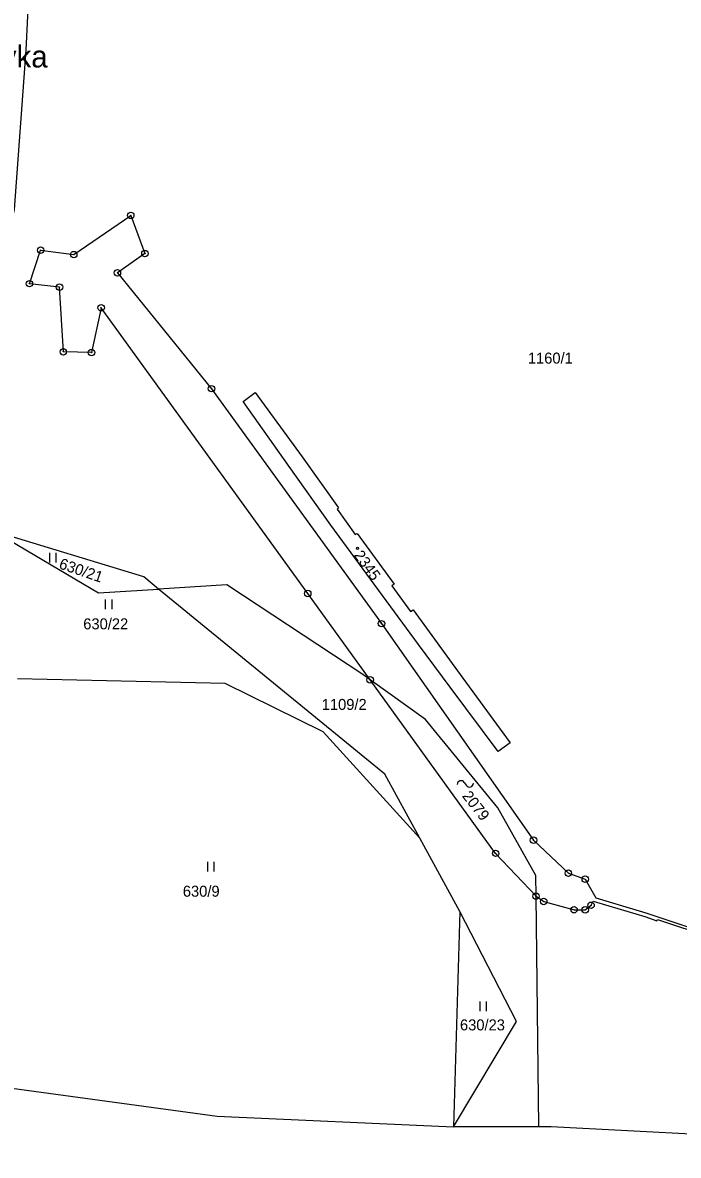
# Model space of a CAD drawing. Extents: x -680203 to -673936, y -1102717 to -1093650.
# Drawn here: x -678266.1 to -678164.7, y -1098368.9 to -1098193.6 of the extents above; entities that cross this region are included whole.
import ezdxf

# ---------------------------------------------------------------- set-up
doc = ezdxf.new("R2010")
doc.units = 0
for name, color, linetype in [('SOxx02xx_Koleje_param další_Popis10', 7, 'Continuous'), ('SOxx02xx_Staničení_Popis10', 7, 'Continuous'), ('SOxxxxxx_Koleje_hlavní_body_Popis10', 7, 'Continuous'), ('SOxxxxxx_Koleje_param další_Popis10', 7, 'Continuous'), ('SOxxxxxx_Osa_bod_P', 7, 'Continuous'), ('x_prac', 7, 'Continuous')]:
    doc.layers.add(name, color=color, linetype=linetype)

msp = doc.modelspace()

# ---------------------------------------------------------------- linework, layer by layer
at = {"layer": 'SOxx02xx_Koleje_param další_Popis10'}
for centre, radius in [((-678249.41, -1098223.4), 0.5), ((-678249.41, -1098223.4), 0.0303), ((-678263.34, -1098228.78), 0.5), ((-678263.34, -1098228.78), 0.0303), ((-678258.22, -1098229.47), 0.5), ((-678258.22, -1098229.47), 0.0303), ((-678247.21, -1098229.31), 0.5), ((-678247.21, -1098229.31), 0.0303), ((-678251.47, -1098232.29), 0.5), ((-678251.47, -1098232.29), 0.0303), ((-678265.08, -1098233.97), 0.5), ((-678265.08, -1098233.97), 0.0303), ((-678260.43, -1098234.5), 0.5), ((-678260.43, -1098234.5), 0.0303), ((-678253.99, -1098237.69), 0.5), ((-678253.99, -1098237.69), 0.0303), ((-678259.83, -1098244.51), 0.5), ((-678259.83, -1098244.51), 0.0303), ((-678255.47, -1098244.64), 0.5), ((-678255.47, -1098244.64), 0.0303), ((-678236.91, -1098250.22), 0.5), ((-678236.91, -1098250.22), 0.0303), ((-678222.03, -1098281.92), 0.5), ((-678222.03, -1098281.92), 0.0303), ((-678210.63, -1098286.59), 0.5), ((-678210.63, -1098286.59), 0.0303), ((-678212.37, -1098295.29), 0.5), ((-678212.37, -1098295.29), 0.0303), ((-678187.12, -1098320.1), 0.5), ((-678187.12, -1098320.1), 0.0303), ((-678192.97, -1098322.14), 0.5), ((-678192.97, -1098322.14), 0.0303), ((-678181.73, -1098325.2), 0.5), ((-678181.73, -1098325.2), 0.0303), ((-678179.11, -1098326.14), 0.5), ((-678179.11, -1098326.14), 0.0303), ((-678186.73, -1098328.78), 0.5), ((-678186.73, -1098328.78), 0.0303), ((-678185.54, -1098329.59), 0.5), ((-678185.54, -1098329.59), 0.0303), ((-678180.85, -1098330.86), 0.5), ((-678180.85, -1098330.86), 0.0303), ((-678179.13, -1098330.89), 0.5), ((-678179.13, -1098330.89), 0.0303), ((-678178.22, -1098330.18), 0.5), ((-678178.22, -1098330.18), 0.0303)]:
    msp.add_circle(centre, radius, dxfattribs=at)
at = {"layer": 'SOxxxxxx_Koleje_hlavní_body_Popis10'}
for p, q in [((-678261.92, -1098277.12), (-678261.92, -1098275.62)), ((-678260.92, -1098277.12), (-678260.92, -1098275.62)), ((-678253.29, -1098284.34), (-678253.29, -1098282.84)), ((-678252.29, -1098284.34), (-678252.29, -1098282.84)), ((-678237.5, -1098324.97), (-678237.5, -1098323.47)), ((-678236.5, -1098324.97), (-678236.5, -1098323.47)), ((-678195.38, -1098346.55), (-678195.38, -1098345.05)), ((-678194.38, -1098346.55), (-678194.38, -1098345.05))]:
    msp.add_line(p, q, dxfattribs=at)
at = {"layer": 'SOxxxxxx_Koleje_param další_Popis10'}
msp.add_line((-678197.82, -1098311.19), (-678197.52, -1098311.59), dxfattribs=at)
msp.add_circle((-678214.34, -1098274.93), 0.175, dxfattribs=at)
for centre, start, end in [((-678198.33, -1098311.48), 29.2914, 181.2189), ((-678197.01, -1098311.3), 209.2914, 1.2189)]:
    msp.add_arc(centre, 0.588, start, end, dxfattribs=at)
at = {"layer": 'x_prac'}
for p, q in [((-678212.37, -1098295.29), (-678222.03, -1098281.92)), ((-678203.82, -1098301.42), (-678212.37, -1098295.29)), ((-678198.53, -1098331.13), (-678204.72, -1098319.78)), ((-678186.73, -1098328.78), (-678186.77, -1098325.57)), ((-678186.27, -1098364.45), (-678186.73, -1098328.78)), ((-678198.53, -1098331.13), (-678199.49, -1098364.45)), ((-678186.27, -1098364.45), (-678199.49, -1098364.45)), ((-678184.4, -1098364.45), (-678186.27, -1098364.45)), ((-678100.7, -1098368.88), (-678184.4, -1098364.45))]:
    msp.add_line(p, q, dxfattribs=at)
for points in [[(-678271.72, -1098265.96), (-678273.34, -1098246.57), (-678271.37, -1098240.31), (-678269.5, -1098231.26), (-678267.38, -1098222.47), (-678265.6, -1098197.83), (-678264.78, -1098180.85)], [(-678222.03, -1098281.92), (-678253.99, -1098237.69), (-678255.47, -1098244.64), (-678259.83, -1098244.51), (-678260.43, -1098234.5), (-678265.08, -1098233.97), (-678263.34, -1098228.78), (-678258.22, -1098229.47), (-678249.41, -1098223.4), (-678247.21, -1098229.31), (-678251.47, -1098232.29), (-678236.91, -1098250.22), (-678210.63, -1098286.59), (-678187.12, -1098320.1), (-678181.73, -1098325.2), (-678179.11, -1098326.14), (-678177.47, -1098329.04), (-678169.74, -1098331.35), (-678159.52, -1098334.73)], [(-678214.4, -1098272.61), (-678208.66, -1098280.48), (-678209.02, -1098280.75), (-678206.15, -1098284.71), (-678205.72, -1098284.43), (-678198.06, -1098295.05), (-678190.72, -1098305.06), (-678192.6, -1098306.4), (-678200.02, -1098296.44), (-678204.89, -1098289.84), (-678218.46, -1098271.33), (-678224.91, -1098262.27), (-678232, -1098252.18), (-678230.15, -1098250.82), (-678222.87, -1098260.77), (-678217.27, -1098268.68), (-678217.49, -1098268.85), (-678214.68, -1098272.8), (-678214.4, -1098272.61)], [(-678180.85, -1098330.86), (-678179.13, -1098330.89), (-678178.22, -1098330.18), (-678177.89, -1098329.52), (-678175.49, -1098330.28), (-678169.92, -1098331.92), (-678168.02, -1098332.56), (-678167.96, -1098332.37), (-678159.7, -1098335.13), (-678154.64, -1098335.88), (-678141.73, -1098336.48), (-678139.7, -1098336.03), (-678138.77, -1098333.8), (-678138.82, -1098332.37), (-678137.32, -1098331.43), (-678136.78, -1098329.61), (-678136.75, -1098325.31), (-678138.26, -1098318.99), (-678147.07, -1098307), (-678101.23, -1098272.9), (-678099.52, -1098266.39), (-678098.47, -1098266.4)], [(-678270.46, -1098272.31), (-678254.4, -1098281.82), (-678245.1, -1098281.24)], [(-678245.1, -1098281.24), (-678247.4, -1098279.36), (-678270.46, -1098272.31)], [(-678212.37, -1098295.29), (-678213.38, -1098294.57), (-678234.53, -1098280.58), (-678245.1, -1098281.24)], [(-678204.72, -1098319.78), (-678210.12, -1098309.89), (-678245.1, -1098281.24)], [(-678204.72, -1098319.78), (-678219.63, -1098303.35), (-678234.8, -1098295.83), (-678266.9, -1098295.14)], [(-678186.73, -1098328.78), (-678192.97, -1098322.14), (-678212.37, -1098295.29)], [(-678186.77, -1098325.57), (-678192.63, -1098315.12), (-678203.82, -1098301.42)], [(-678186.73, -1098328.78), (-678185.54, -1098329.59), (-678180.85, -1098330.86)], [(-678199.49, -1098364.45), (-678189.75, -1098348.15), (-678198.53, -1098331.13)], [(-678284.84, -1098356.15), (-678236.06, -1098362.81), (-678199.49, -1098364.45)]]:
    msp.add_lwpolyline(points, dxfattribs=at)

# ---------------------------------------------------------------- texts
at = {"layer": 'SOxx02xx_Staničení_Popis10'}
msp.add_text('Sázavka', height=3.4, dxfattribs=at).set_placement((-678279.7, -1098200.51))
at = {"layer": 'SOxxxxxx_Osa_bod_P'}
for s, p in [('1160/1', (-678187.99, -1098246.34)), ('630/22', (-678256.75, -1098287.47)), ('1109/2', (-678219.87, -1098299.94)), ('630/9', (-678241.35, -1098328.85)), ('630/23', (-678198.49, -1098349.54))]:
    msp.add_text(s, height=1.7, dxfattribs=at).set_placement(p)
for s, rotation, p in [('630/21', 341, (-678260.63, -1098278)), ('2345', 306, (-678214.99, -1098276)), ('2079', 308, (-678198.24, -1098313.28))]:
    msp.add_text(s, height=1.7, rotation=rotation, dxfattribs=at).set_placement(p)

doc.saveas('drawing.dxf')
